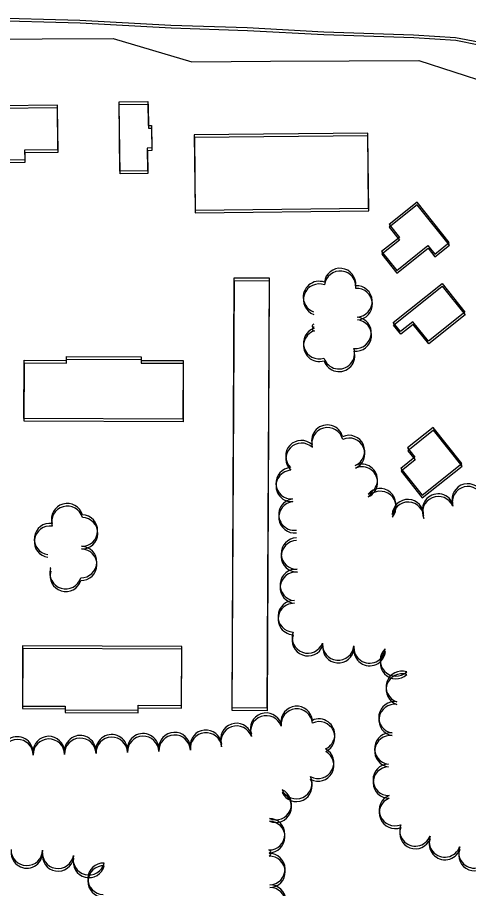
# Model space of a CAD drawing. Extents: x -25029 to 2274964, y -81170 to 687028.
# Drawn here: x 12024 to 12311, y -65891 to -65337 of the extents above; entities that cross this region are included whole.
import ezdxf

# ---------------------------------------------------------------- set-up
doc = ezdxf.new("R2010")
doc.units = 0
for name, color, linetype in [('81911BEA - RW_X_Fee_RW', 7, 'Continuous'), ('BLDG', 7, 'Continuous'), ('ROAD', 7, 'Continuous'), ('TREES', 7, 'Continuous')]:
    doc.layers.add(name, color=color, linetype=linetype)

msp = doc.modelspace()

# ---------------------------------------------------------------- linework, layer by layer
at = {"layer": '81911BEA - RW_X_Fee_RW'}
for p, q in [((12085.24, -65350.77), (12135.22, -65365.6)), ((12135.22, -65365.6), (12185.2, -65365.32)), ((12279.43, -65364.89), (12357.81, -65390.27))]:
    msp.add_line(p, q, dxfattribs=at)
for points in [[(11675.21, -65352.64), (11724.42, -65352.41), (11824.42, -65351.96), (11864.43, -65351.78), (11904.43, -65351.59), (12085.24, -65350.77)], [(12185.2, -65365.32), (12235.21, -65365.07), (12279.43, -65364.89)]]:
    msp.add_lwpolyline(points, dxfattribs=at)
at = {"layer": 'BLDG'}
for points in [[(12012.87, -65427.99), (12029.24, -65427.81), (12029.17, -65421.65), (12050.11, -65421.41), (12049.8, -65393.2), (12012.49, -65393.62)], [(12012.99, -65429.67), (12029.36, -65429.49), (12029.29, -65423.33), (12050.23, -65423.1), (12049.92, -65394.89), (12012.61, -65395.3)], [(12107.34, -65390.87), (12107.51, -65406.08), (12109.55, -65406.06), (12109.71, -65420.43), (12106.91, -65420.47), (12107.07, -65434.94), (12089.46, -65435.13), (12088.97, -65391.08)], [(12107.46, -65392.56), (12107.63, -65407.77), (12109.67, -65407.75), (12109.83, -65422.12), (12107.03, -65422.16), (12107.19, -65436.63), (12089.58, -65436.82), (12089.09, -65392.77)], [(12137.26, -65460.01), (12247.52, -65458.78), (12246.98, -65410.95), (12136.73, -65412.18)], [(12137.37, -65461.71), (12247.63, -65460.49), (12247.1, -65412.66), (12136.85, -65413.88)], [(12260.56, -65469.09), (12267.11, -65477.3), (12255.83, -65486.29), (12265.42, -65498.31), (12285.25, -65482.49), (12289.61, -65487.97), (12298.84, -65480.61), (12278.34, -65454.9)], [(12260.67, -65470.8), (12267.22, -65479.01), (12255.94, -65488), (12265.53, -65500.02), (12285.36, -65484.21), (12289.72, -65489.69), (12298.95, -65482.33), (12278.45, -65456.62)], [(12184.28, -65503.13), (12182.93, -65776.62), (12160.81, -65776.51), (12162.15, -65503.01)], [(12184.39, -65504.83), (12183, -65778.32), (12160.88, -65778.21), (12162.26, -65504.71)], [(12308.78, -65524.91), (12285.65, -65543.37), (12275.76, -65530.98), (12267.93, -65537.23), (12263.27, -65531.39), (12294.24, -65506.67)], [(12308.89, -65526.63), (12285.75, -65545.09), (12275.86, -65532.7), (12268.03, -65538.94), (12263.37, -65533.1), (12294.35, -65508.39)], [(12028.71, -65555.39), (12055.55, -65555.52), (12055.56, -65553.07), (12102.97, -65553.31), (12102.96, -65555.53), (12129.71, -65555.65), (12129.52, -65593.01), (12028.52, -65592.52)], [(12028.81, -65557.07), (12055.65, -65557.21), (12055.66, -65554.76), (12103.07, -65555), (12103.06, -65557.22), (12129.81, -65557.35), (12129.62, -65594.71), (12028.62, -65594.2)], [(12272.35, -65611.24), (12277.04, -65617.1), (12268.1, -65624.24), (12281.6, -65641.16), (12306.85, -65621.03), (12288.66, -65598.22)], [(12272.45, -65612.95), (12277.13, -65618.82), (12268.19, -65625.95), (12281.69, -65642.88), (12306.94, -65622.75), (12288.76, -65599.94)], [(12027.5, -65775.33), (12054.71, -65775.46), (12054.7, -65777.71), (12101.09, -65777.94), (12101.1, -65774.8), (12128.6, -65774.93), (12128.79, -65737.57), (12027.69, -65737.07)], [(12027.57, -65777.01), (12054.78, -65777.15), (12054.77, -65779.4), (12101.16, -65779.63), (12101.18, -65776.49), (12128.68, -65776.63), (12128.87, -65739.27), (12027.77, -65738.75)]]:
    msp.add_lwpolyline(points, close=True, dxfattribs=at)
at = {"layer": 'ROAD'}
for points in [[(12002.21, -65337.42), (12064.13, -65339.07), (12121.91, -65342.28), (12170.47, -65343.93), (12219.04, -65346.53), (12276.1, -65348.42), (12302.8, -65350.21), (12317.5, -65353.03), (12328.78, -65355.75), (12338.96, -65360.77), (12349.7, -65367.23), (12361.69, -65378.79), (12382.53, -65403.32), (12413.65, -65442.18), (12451.38, -65489.75), (12494.39, -65544.05), (12543.65, -65605.85), (12589.27, -65663.25), (12629.6, -65713.35), (12676.57, -65772.31)], [(12002.34, -65339.1), (12064.26, -65340.76), (12122.04, -65343.98), (12170.6, -65345.63), (12219.17, -65348.24), (12276.23, -65350.14), (12302.93, -65351.93), (12317.63, -65354.75), (12328.91, -65357.47), (12339.09, -65362.49), (12349.82, -65368.95), (12361.81, -65380.52), (12382.65, -65405.05), (12413.77, -65443.91), (12451.49, -65491.49), (12494.49, -65545.79), (12543.75, -65607.6), (12589.36, -65665), (12629.68, -65715.11), (12676.65, -65774.07)]]:
    msp.add_lwpolyline(points, dxfattribs=at)
at = {"layer": 'TREES'}
for centre, radius, start, end in [((12229.39, -65506.94), 10, 353.6201, 173.6201), ((12229.49, -65508.65), 10, 353.6131, 173.6131), ((12216.01, -65515.22), 10, 69.8882, 249.8882), ((12216.11, -65516.93), 10, 69.8812, 249.8812), ((12239.86, -65518.03), 10, 273.0847, 93.0847), ((12239.97, -65519.75), 10, 273.0777, 93.0777), ((12239.29, -65537.96), 10, 263.6331, 83.6331), ((12212.92, -65533.8), 1.22, 96.4274, 276.4274), ((12213.02, -65535.51), 1.22, 96.4204, 276.4204), ((12239.39, -65539.67), 10, 263.6261, 83.6261), ((12216.11, -65544.54), 10, 107.7775, 287.7775), ((12216.2, -65546.25), 10, 107.7705, 287.7705), ((12228.67, -65550.98), 10, 197.9529, 17.9529), ((12228.77, -65552.69), 10, 197.9459, 17.9459), ((12221.37, -65606.57), 10, 14.6766, 194.6766), ((12221.46, -65608.29), 10, 14.6696, 194.6696), ((12204.85, -65616.4), 10, 46.8366, 226.8366), ((12235.07, -65613.19), 10, 293.7929, 113.7929), ((12235.16, -65614.91), 10, 293.7859, 113.7859), ((12204.94, -65618.11), 10, 46.8296, 226.8296), ((12243.19, -65631.47), 10, 294.1085, 114.1085), ((12198.62, -65633.68), 10, 93.5128, 273.5128), ((12198.71, -65635.39), 10, 93.5058, 273.5058), ((12243.28, -65633.18), 10, 294.1015, 114.1015), ((12310.61, -65643.98), 10, 14.2646, 194.2646), ((12254.92, -65647.05), 10, 319.8268, 139.8268), ((12255.01, -65648.76), 10, 319.8198, 139.8198), ((12310.69, -65645.71), 10, 14.2576, 194.2576), ((12200.44, -65653.59), 10, 96.8908, 276.8908), ((12272.55, -65653.92), 10, 357.5605, 177.5605), ((12291.73, -65650.4), 10, 23.2692, 203.2692), ((12291.81, -65652.12), 10, 23.2622, 203.2622), ((12056.01, -65656.51), 10, 15.8333, 195.8333), ((12056.1, -65658.2), 10, 15.8263, 195.8263), ((12200.52, -65655.3), 10, 96.8838, 276.8838), ((12272.64, -65655.64), 10, 357.5535, 177.5535), ((12065.37, -65663.78), 10, 268.5045, 88.5045), ((12065.46, -65665.47), 10, 268.4975, 88.4975), ((12045.05, -65669.15), 10, 82.2933, 262.2933), ((12045.14, -65670.84), 10, 82.2863, 262.2863), ((12201.96, -65678.4), 10, 91.54, 271.54), ((12202.04, -65680.12), 10, 91.533, 271.533), ((12201.69, -65668.41), 0.000145, 91.5401, 271.5401), ((12201.77, -65670.12), 0.000145, 91.5331, 271.5331), ((12064.84, -65683.77), 10, 268.4664, 88.4664), ((12064.93, -65685.46), 10, 268.4594, 88.4594), ((12055.01, -65690.86), 10, 163.1116, 343.1116), ((12045.38, -65687.67), 0.29, 102.2162, 282.2162), ((12045.46, -65689.36), 0.29, 102.2092, 282.2092), ((12201.32, -65698.36), 10, 84.7881, 264.7881), ((12055.09, -65692.55), 10, 163.1046, 343.1046), ((12201.4, -65700.07), 10, 84.7811, 264.7811), ((12199.98, -65718.31), 10, 87.555, 267.555), ((12200.06, -65720.02), 10, 87.548, 267.548), ((12208.93, -65731.78), 10, 159.6296, 339.6296), ((12209.01, -65733.49), 10, 159.6226, 339.6226), ((12228.26, -65736.21), 10, 174.5469, 354.5469), ((12228.34, -65737.93), 10, 174.5399, 354.5399), ((12248.17, -65738.09), 10, 174.7017, 354.7017), ((12248.25, -65739.8), 10, 174.6947, 354.6947), ((12264.95, -65746.32), 10, 132.9889, 312.9889), ((12265.02, -65748.04), 10, 132.9819, 312.9819), ((12268.65, -65763.14), 10, 71.8179, 251.8179), ((12268.72, -65764.86), 10, 71.8109, 251.8109), ((12264.04, -65782.53), 10, 81.4523, 261.4523), ((12201.86, -65785.46), 10, 5.5768, 185.5768), ((12201.93, -65787.17), 10, 5.5698, 185.5698), ((12264.11, -65784.25), 10, 81.4453, 261.4453), ((12182.47, -65789.75), 10, 19.3784, 199.3784), ((12182.54, -65791.46), 10, 19.3714, 199.3714), ((12216.04, -65793.55), 10, 295.0279, 115.0279), ((12163.57, -65796.3), 10, 18.8595, 198.8595), ((12163.64, -65798.01), 10, 18.8525, 198.8525), ((12216.11, -65795.26), 10, 295.0209, 115.0209), ((12044.27, -65804.6), 10, 1.2791, 181.2791), ((12064.26, -65804.06), 10, 1.7838, 181.7838), ((12084.25, -65803.44), 10, 1.7838, 181.7838), ((12104.24, -65802.82), 10, 1.7838, 181.7838), ((12104.31, -65804.52), 10, 1.7768, 181.7768), ((12124.23, -65802.07), 10, 2.5376, 182.5376), ((12124.3, -65803.77), 10, 2.5306, 182.5306), ((12144.17, -65800.58), 10, 5.989, 185.989), ((12144.23, -65802.28), 10, 5.982, 185.982), ((12261.35, -65802.35), 10, 83.0758, 263.0758), ((12261.42, -65804.06), 10, 83.0688, 263.0688), ((12024.27, -65804.88), 10, 0.3538, 180.3538), ((12024.34, -65806.57), 10, 0.3468, 180.3468), ((12044.34, -65806.29), 10, 1.2721, 181.2721), ((12064.33, -65805.76), 10, 1.7768, 181.7768), ((12084.32, -65805.14), 10, 1.7768, 181.7768), ((12215.47, -65811.39), 10, 241.3193, 61.3193), ((12215.54, -65813.1), 10, 241.3123, 61.3123), ((12260.36, -65822.27), 10, 91.2568, 271.2568), ((12260.43, -65823.99), 10, 91.2498, 271.2498), ((12201.6, -65824.37), 10, 204.9303, 24.9303), ((12201.67, -65826.09), 10, 204.9233, 24.9233), ((12188.51, -65837.74), 10, 246.2292, 66.2292), ((12188.57, -65839.45), 10, 246.2222, 66.2222), ((12264.28, -65841.56), 10, 111.6801, 291.6801), ((12264.34, -65843.28), 10, 111.6731, 291.6731), ((12184.35, -65856.89), 10, 269.2853, 89.2853), ((12184.41, -65858.6), 10, 269.2783, 89.2783), ((12277.31, -65854.43), 10, 159.0321, 339.0321), ((12277.37, -65856.15), 10, 159.0251, 339.0251), ((12296.05, -65861.41), 10, 160.1326, 340.1326), ((12296.11, -65863.13), 10, 160.1256, 340.1256), ((12030.34, -65866.79), 10, 178.8409, 358.8409), ((12314.78, -65868.41), 10, 158.8964, 338.8964), ((12314.84, -65870.13), 10, 158.8894, 338.8894), ((12030.4, -65868.48), 10, 178.8339, 358.8339), ((12050.2, -65868.68), 10, 170.2925, 350.2925), ((12050.26, -65870.37), 10, 170.2855, 350.2855), ((12069.76, -65872.79), 10, 165.9857, 345.9857), ((12069.82, -65874.48), 10, 165.9787, 345.9787), ((12184.25, -65867.98), 1.09, 271.2338, 91.2338), ((12184.49, -65879.07), 10, 271.2338, 91.2338), ((12184.31, -65869.69), 1.09, 271.2268, 91.2268), ((12184.54, -65880.78), 10, 271.2268, 91.2268), ((12079.14, -65885.21), 10, 88.1623, 268.1623), ((12079.2, -65886.9), 10, 88.1553, 268.1553), ((12184.92, -65899.06), 10, 271.2338, 91.2338), ((12184.97, -65900.77), 10, 271.2268, 91.2268)]:
    msp.add_arc(centre, radius, start, end, dxfattribs=at)

doc.saveas('drawing.dxf')
